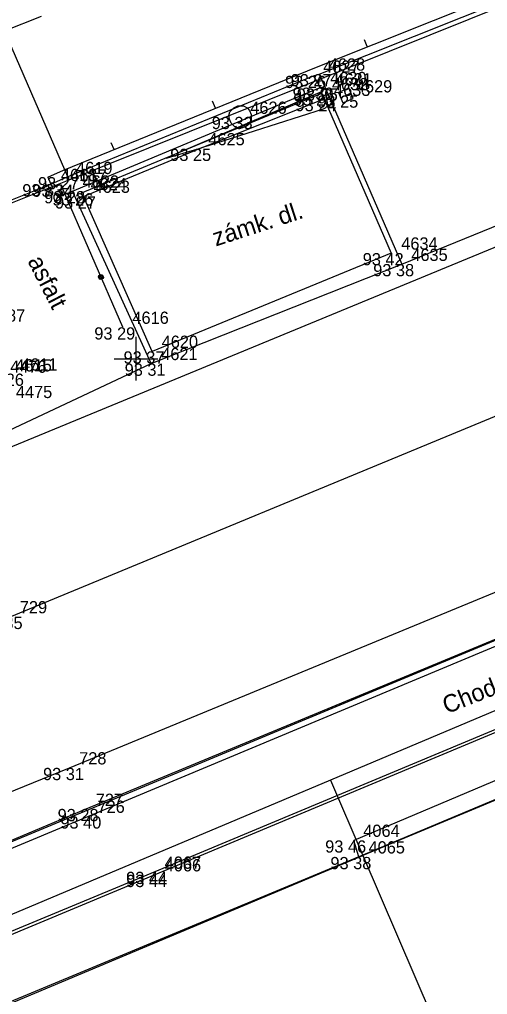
# Model space of a CAD drawing. Extents: x -711081 to -709338, y -1025122 to -1024092.
# Drawn here: x -709852.67 to -709841.94, y -1024564.56 to -1024542.23 of the extents above; entities that cross this region are included whole.
import ezdxf

# ---------------------------------------------------------------- set-up
doc = ezdxf.new("R2010")
doc.units = 0
for name, color, linetype in [('Ex_Minor Contours', 7, 'Continuous'), ('Z_body', 7, 'Continuous'), ('Z_body_cisla', 7, 'Continuous'), ('Z_body_vysky_redukovane', 7, 'Continuous'), ('Z_budova', 7, 'Continuous'), ('Z_chodnik', 7, 'Continuous'), ('Z_hektometricka_sit', 7, 'Continuous'), ('Z_katastr_hranice', 7, 'Continuous'), ('Z_katastr_vnitrni_kresba', 7, 'Continuous'), ('Z_komunikace', 7, 'Continuous'), ('Z_komunikace_osa', 7, 'Continuous'), ('Z_obruba', 7, 'Continuous'), ('Z_ploty', 7, 'Continuous'), ('Z_ploty_znacky', 7, 'Continuous'), ('Z_popisy', 7, 'Continuous'), ('Z_rozhranni', 7, 'Continuous'), ('Z_site_kanalizace_znaky', 7, 'Continuous'), ('Z_site_nerozlisene_znaky', 7, 'Continuous'), ('Z_vdz25_plna', 7, 'Continuous'), ('Z_vstupy', 7, 'Continuous'), ('Z_zabradli', 7, 'Continuous'), ('Z_zabradli_znaky', 7, 'Continuous'), ('Z_zlabek', 7, 'Continuous')]:
    doc.layers.add(name, color=color, linetype=linetype)

# ---------------------------------------------------------------- blocks, each defined once
blk = doc.blocks.new('POINT_DISPLAY')
blk.add_line((0, 0), (0, 0))
blk = doc.blocks.new('Z210')
blk.add_line((0, 0), (0, 0.17))
blk = doc.blocks.new('Z46260')
for p, q in [((0.13, 0.13), (-0.13, 0.13)), ((-0.13, 0.13), (-0.13, -0.13)), ((0.13, 0), (-0.13, 0)), ((0.13, -0.13), (0.13, 0.13)), ((-0.13, -0.13), (0.13, -0.13))]:
    blk.add_line(p, q)
blk = doc.blocks.new('Z620')
for p, q in [((-0.17, 0.2), (-0.05, 0.25)), ((-0.05, 0.25), (0.05, 0.25)), ((0.05, 0.25), (0.17, 0.2)), ((-0.25, 0.05), (-0.23, 0.13)), ((-0.25, -0.05), (-0.25, 0.05)), ((-0.23, 0.13), (-0.17, 0.2)), ((0.17, 0.2), (0.23, 0.13)), ((0.23, 0.13), (0.25, 0.05)), ((0.25, 0.05), (0.25, -0.05)), ((-0.2, -0.17), (-0.25, -0.05)), ((-0.13, -0.23), (-0.2, -0.17)), ((0.2, -0.17), (0.13, -0.23)), ((0.25, -0.05), (0.2, -0.17)), ((-0.05, -0.25), (-0.13, -0.23)), ((0.05, -0.25), (-0.05, -0.25)), ((0.13, -0.23), (0.05, -0.25))]:
    blk.add_line(p, q)
blk = doc.blocks.new('Z530')
for p, q in [((-0.05, 0.03), (-0.03, 0.05)), ((-0.05, -0.03), (-0.05, 0.03)), ((-0.03, 0.05), (0.03, 0.05)), ((-0.03, -0.03), (-0.03, 0.03)), ((-0.03, 0.03), (0.03, 0.03)), ((-0.03, -0.03), (0.03, 0.03)), ((0.03, 0.05), (0.05, 0.03)), ((0.03, 0.03), (0.03, -0.03)), ((0.05, 0.03), (0.05, -0.03)), ((-0.03, -0.05), (-0.05, -0.03)), ((0.03, -0.03), (-0.03, -0.03)), ((0.03, -0.05), (-0.03, -0.05)), ((0.05, -0.03), (0.03, -0.05))]:
    blk.add_line(p, q)

msp = doc.modelspace()

# ---------------------------------------------------------------- linework, layer by layer
at = {"layer": 'Ex_Minor Contours'}
msp.add_lwpolyline([(-709849.286, -1024545.405), (-709849.315, -1024545.409), (-709849.29, -1024545.393), (-709849.214, -1024545.359), (-709845.778, -1024543.894), (-709845.765, -1024543.888), (-709845.752, -1024543.881), (-709845.74, -1024543.873), (-709845.729, -1024543.865), (-709845.683, -1024543.828), (-709845.671, -1024543.821), (-709845.659, -1024543.817), (-709845.646, -1024543.816), (-709845.632, -1024543.819), (-709845.556, -1024543.845), (-709845.601, -1024543.837), (-709845.631, -1024543.846), (-709845.646, -1024543.874), (-709845.646, -1024543.919), (-709845.618, -1024544.137), (-709845.619, -1024544.187), (-709845.634, -1024544.227), (-709845.664, -1024544.258), (-709845.709, -1024544.28), (-709848.346, -1024545.122), (-709848.453, -1024545.156), (-709848.56, -1024545.189), (-709848.668, -1024545.222), (-709848.775, -1024545.254), (-709849.205, -1024545.383)], close=True, dxfattribs=at)
at = {"layer": 'Z_budova'}
for p, q in [((-709833.01, -1024556.4), (-709844.89, -1024561.41)), ((-709844.89, -1024561.41), (-709864.17, -1024569.41))]:
    msp.add_line(p, q, dxfattribs=at)
at = {"layer": 'Z_chodnik'}
for p, q in [((-709836.1, -1024556.12), (-709849.57, -1024561.75)), ((-709849.57, -1024561.75), (-709864.81, -1024568.09))]:
    msp.add_line(p, q, dxfattribs=at)
at = {"layer": 'Z_hektometricka_sit'}
for p, q in [((-709850, -1024549.5), (-709850, -1024550.5)), ((-709850.5, -1024550), (-709849.5, -1024550))]:
    msp.add_line(p, q, dxfattribs=at)
at = {"layer": 'Z_katastr_hranice'}
for p, q in [((-709851.53, -1024545.9), (-709816.1, -1024531.67)), ((-709853.01, -1024542.49), (-709852.16, -1024542.15)), ((-709851.53, -1024545.9), (-709853.01, -1024542.49)), ((-709863.27, -1024550.61), (-709851.53, -1024545.9)), ((-709827.66, -1024552.11), (-709845.54, -1024559.65)), ((-709850.71, -1024560.17), (-709836.77, -1024554.36)), ((-709845.54, -1024559.65), (-709870.96, -1024570.36)), ((-709845.54, -1024559.65), (-709844.8, -1024561.38)), ((-709864.64, -1024565.97), (-709850.71, -1024560.17)), ((-709844.8, -1024561.38), (-709839.9, -1024572.74))]:
    msp.add_line(p, q, dxfattribs=at)
at = {"layer": 'Z_katastr_vnitrni_kresba'}
for p, q in [((-709879.87, -1024563.16), (-709829.33, -1024542.31)), ((-709826.23, -1024553.61), (-709844.8, -1024561.38)), ((-709863.63, -1024569.26), (-709844.8, -1024561.38))]:
    msp.add_line(p, q, dxfattribs=at)
at = {"layer": 'Z_komunikace'}
for p, q in [((-709843.91, -1024547.83), (-709838.06, -1024545.46)), ((-709849.65, -1024550.11), (-709843.91, -1024547.83)), ((-709854, -1024552.15), (-709849.65, -1024550.11)), ((-709851.14, -1024560.31), (-709836.74, -1024554.34)), ((-709864.68, -1024565.98), (-709851.14, -1024560.31))]:
    msp.add_line(p, q, dxfattribs=at)
at = {"layer": 'Z_komunikace_osa'}
msp.add_line((-709852.88, -1024555.91), (-709836.73, -1024549.23), dxfattribs=at)
at = {"layer": 'Z_obruba'}
for p, q in [((-709845.93, -1024543.52), (-709845.78, -1024543.79)), ((-709845.8, -1024543.48), (-709845.66, -1024543.81)), ((-709851.45, -1024546.16), (-709845.78, -1024543.79)), ((-709845.78, -1024543.79), (-709845.66, -1024543.81)), ((-709845.66, -1024543.81), (-709843.91, -1024547.83)), ((-709849.65, -1024550.11), (-709851.45, -1024546.16)), ((-709851.1, -1024560.48), (-709836.74, -1024554.48)), ((-709836.07, -1024556.18), (-709849.57, -1024561.82)), ((-709864.6, -1024566.1), (-709851.1, -1024560.48)), ((-709849.57, -1024561.82), (-709864.74, -1024568.14))]:
    msp.add_line(p, q, dxfattribs=at)
at = {"layer": 'Z_ploty'}
for p, q in [((-709845.86, -1024543.32), (-709838.08, -1024540.21)), ((-709845.8, -1024543.48), (-709838.02, -1024540.37)), ((-709851.66, -1024545.68), (-709845.86, -1024543.32)), ((-709851.59, -1024545.84), (-709845.93, -1024543.52)), ((-709845.93, -1024543.52), (-709845.8, -1024543.48)), ((-709852.02, -1024545.84), (-709851.66, -1024545.68)), ((-709852.02, -1024545.84), (-709851.95, -1024546)), ((-709851.95, -1024546), (-709851.59, -1024545.84))]:
    msp.add_line(p, q, dxfattribs=at)
at = {"layer": 'Z_rozhranni'}
for p, q in [((-709851.26, -1024546.21), (-709845.74, -1024543.92)), ((-709845.74, -1024543.92), (-709845.69, -1024544.05)), ((-709845.69, -1024544.05), (-709844.15, -1024547.58)), ((-709851.2, -1024546.28), (-709851.26, -1024546.21)), ((-709849.63, -1024549.83), (-709851.2, -1024546.28)), ((-709844.15, -1024547.58), (-709849.63, -1024549.83)), ((-709835.69, -1024557.1), (-709845.01, -1024561.03)), ((-709844.89, -1024561.41), (-709845.01, -1024561.03))]:
    msp.add_line(p, q, dxfattribs=at)
at = {"layer": 'Z_vdz25_plna'}
for p, q in [((-709851.52, -1024559.37), (-709837.09, -1024553.41)), ((-709867.46, -1024565.86), (-709851.52, -1024559.37))]:
    msp.add_line(p, q, dxfattribs=at)
at = {"layer": 'Z_vstupy'}
msp.add_line((-709854.23, -1024546.91), (-709851.95, -1024546), dxfattribs=at)
at = {"layer": 'Z_zabradli'}
msp.add_line((-709850.3, -1024549.28), (-709851.72, -1024546.01), dxfattribs=at)
at = {"layer": 'Z_zlabek'}
for p, q in [((-709848.56, -1024545.19), (-709845.69, -1024544.05)), ((-709851.2, -1024546.28), (-709848.56, -1024545.19))]:
    msp.add_line(p, q, dxfattribs=at)

# ---------------------------------------------------------------- block references
at = {"layer": 'Z_body'}
for p in [(-709845.93, -1024543.52), (-709845.8, -1024543.48), (-709845.78, -1024543.79), (-709845.66, -1024543.81), (-709845.74, -1024543.92), (-709845.69, -1024544.05), (-709845.19, -1024543.97), (-709847.61, -1024544.46), (-709848.56, -1024545.19), (-709851.59, -1024545.84), (-709851.95, -1024546), (-709851.72, -1024546.01), (-709851.45, -1024546.16), (-709851.26, -1024546.21), (-709851.2, -1024546.28), (-709844.15, -1024547.58), (-709843.91, -1024547.83), (-709850.3, -1024549.28), (-709849.63, -1024549.83), (-709849.65, -1024550.11), (-709851.52, -1024559.37), (-709851.14, -1024560.31), (-709851.1, -1024560.48), (-709845.01, -1024561.03), (-709844.89, -1024561.41), (-709849.57, -1024561.75), (-709849.57, -1024561.82)]:
    msp.add_blockref('POINT_DISPLAY', p, dxfattribs=at)
at = {"layer": 'Z_ploty_znacky'}
for p, rotation in [((-709844.7, -1024542.85), 21.8), ((-709848.18, -1024544.26), 22.2), ((-709850.5, -1024545.21), 22.2)]:
    msp.add_blockref('Z210', p, dxfattribs=dict(at, rotation=rotation))
at = {"layer": 'Z_site_kanalizace_znaky', "rotation": 23.399999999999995}
msp.add_blockref('Z46260', (-709845.19, -1024543.97), dxfattribs=at)
at = {"layer": 'Z_site_nerozlisene_znaky', "rotation": 23.399999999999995}
msp.add_blockref('Z620', (-709847.61, -1024544.46), dxfattribs=at)
at = {"layer": 'Z_zabradli_znaky', "rotation": -66.5}
msp.add_blockref('Z530', (-709850.8, -1024548.13), dxfattribs=at)

# ---------------------------------------------------------------- texts
at = {"layer": 'Z_body_cisla'}
for s, p in [('4627', (-709845.71, -1024543.45)), ('4628', (-709845.58, -1024543.4)), ('4630', (-709845.55, -1024543.71)), ('4632', (-709845.51, -1024543.85)), ('4631', (-709845.43, -1024543.74)), ('4629', (-709844.96, -1024543.9)), ('4633', (-709845.46, -1024543.98)), ('4626', (-709847.38, -1024544.39)), ('4625', (-709848.34, -1024545.11)), ('4619', (-709851.37, -1024545.77)), ('4618', (-709851.72, -1024545.93)), ('4617', (-709851.5, -1024545.94)), ('4622', (-709851.22, -1024546.08)), ('4624', (-709851.04, -1024546.14)), ('4623', (-709850.97, -1024546.2)), ('4634', (-709843.92, -1024547.5)), ('4635', (-709843.69, -1024547.76)), ('4487', (-709853.37, -1024549.15)), ('4616', (-709850.08, -1024549.2)), ('4620', (-709849.41, -1024549.75)), ('4621', (-709849.42, -1024550.03)), ('4476', (-709852.88, -1024550.32)), ('4615', (-709852.76, -1024550.29)), ('4611', (-709852.63, -1024550.27)), ('4475', (-709852.75, -1024550.9)), ('729', (-709852.66, -1024555.83)), ('728', (-709851.3, -1024559.29)), ('727', (-709850.92, -1024560.24)), ('726', (-709850.88, -1024560.4)), ('4064', (-709844.79, -1024560.95)), ('4065', (-709844.67, -1024561.33)), ('4067', (-709849.34, -1024561.68)), ('4066', (-709849.34, -1024561.74))]:
    msp.add_text(s, height=0.28, dxfattribs=at).set_placement(p)
at = {"layer": 'Z_body_vysky_redukovane'}
for s, p in [('93 26', (-709846.583, -1024543.8)), ('93 27', (-709846.453, -1024543.76)), ('93 30', (-709846.41, -1024544.07)), ('93 25', (-709846.313, -1024544.09)), ('93 23', (-709846.393, -1024544.2)), ('93 24', (-709846.343, -1024544.33)), ('93 25', (-709845.843, -1024544.25)), ('93 33', (-709848.263, -1024544.74)), ('93 25', (-709849.213, -1024545.47)), ('93 27', (-709852.243, -1024546.12)), ('93 33', (-709852.603, -1024546.28)), ('93 34', (-709852.373, -1024546.29)), ('93 28', (-709852.103, -1024546.44)), ('93 26', (-709851.913, -1024546.49)), ('93 27', (-709851.853, -1024546.56)), ('93 42', (-709844.803, -1024547.86)), ('93 38', (-709844.563, -1024548.11)), ('93 29', (-709850.953, -1024549.56)), ('93 37', (-709850.283, -1024550.11)), ('93 31', (-709850.257, -1024550.39)), ('93 26', (-709853.503, -1024550.62)), ('93 35', (-709853.533, -1024556.19)), ('93 31', (-709852.127, -1024559.65)), ('93 28', (-709851.793, -1024560.59)), ('93 40', (-709851.73, -1024560.76)), ('93 46', (-709845.663, -1024561.31)), ('93 38', (-709845.543, -1024561.69)), ('93 44', (-709850.223, -1024562.03)), ('93 44', (-709850.223, -1024562.1))]:
    msp.add_text(s, height=0.28, dxfattribs=at).set_placement(p)
at = {"layer": 'Z_popisy'}
for s, rotation, p in [('zámk. dl.', 18, (-709848.17, -1024547.43)), ('asfalt', 297, (-709852.49, -1024547.76)), ('Chodník - zámk. dlažba', 21.6, (-709842.88, -1024558.14))]:
    msp.add_text(s, height=0.4, rotation=rotation, dxfattribs=at).set_placement(p)

doc.saveas('drawing.dxf')
